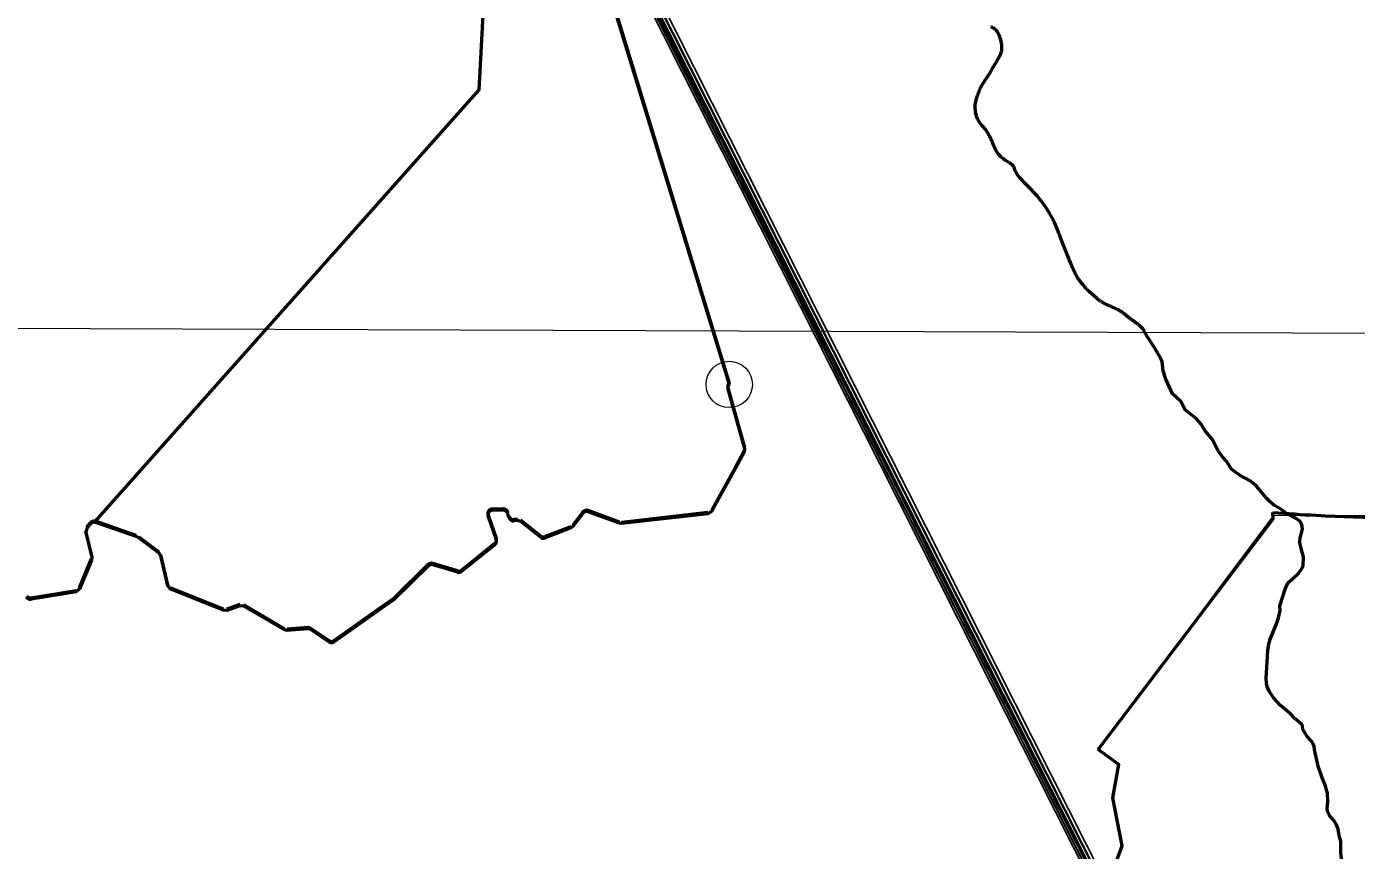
# Model space of a CAD drawing. Extents: x -1643653 to 4543381, y 1624270 to 13878484.
# Drawn here: x 809543 to 812407, y 9015081 to 9016856 of the extents above; entities that cross this region are included whole.
import ezdxf

# ---------------------------------------------------------------- set-up
doc = ezdxf.new("R2010")
doc.units = 0
doc.header["$LTSCALE"] = 200
doc.header["$PDMODE"] = 32
doc.header["$PDSIZE"] = 100
doc.layers.add('60', color=7, linetype='Continuous', lineweight=13)

msp = doc.modelspace()

# ---------------------------------------------------------------- linework, layer by layer
at = {"layer": '60', "lineweight": 53}
for p, q in [((810767.8, 9017030.3), (811056.2, 9016087.5)), ((810767.8, 9017027.7), (811056.2, 9016084.8)), ((811855.1, 9016264.7), (811854.3, 9016265.3)), ((811856.4, 9016263.7), (811855.7, 9016264.2)), ((811857.8, 9016262.7), (811857.1, 9016263.2)), ((811053.2, 9016077.3), (811089.3, 9015949)), ((811088.5, 9015941.5), (811069.7, 9015906.8)), ((811069.6, 9015907), (811017.8, 9015814)), ((810569.7, 9015816.7), (810546, 9015816.4)), ((810569.7, 9015814.1), (810546, 9015813.8)), ((810740.8, 9015809.8), (810719.2, 9015781.7)), ((810819.7, 9015788.4), (810752.3, 9015813.1)), ((809672.3, 9015777.3), (809680.3, 9015787)), ((810536.7, 9015803.1), (810554.4, 9015753.5)), ((810536.7, 9015800.5), (810554.4, 9015750.9)), ((810581.7, 9015798.3), (810579.5, 9015806.6)), ((810599.9, 9015794.6), (810592.7, 9015793.6)), ((811010.1, 9015808.9), (810824.2, 9015787.8)), ((809683.1, 9015715.4), (809670.3, 9015768.6)), ((809828.1, 9015723.8), (809784.9, 9015756.2)), ((810714.8, 9015778.4), (810659.4, 9015757.1)), ((810551.2, 9015742.3), (810480, 9015684.9)), ((810551.2, 9015739.7), (810480, 9015682.3)), ((809656.8, 9015647), (809682.6, 9015709.2)), ((809846.9, 9015653.3), (809831.9, 9015718.1)), ((810407.8, 9015696.7), (810335.4, 9015625.3)), ((810470.8, 9015683.1), (810417.7, 9015699.1)), ((810470.8, 9015680.5), (810417.7, 9015696.5)), ((809552.2, 9015625), (809649.2, 9015640.9)), ((809966.8, 9015601), (809852.9, 9015646.3)), ((810001.8, 9015610.9), (809973.9, 9015600.9)), ((810097.9, 9015558.8), (810010.2, 9015610.1)), ((810148.2, 9015561.1), (810103.7, 9015557.5)), ((810193.8, 9015533), (810154.6, 9015559.4)), ((810193.8, 9015530.4), (810154.6, 9015556.8))]:
    msp.add_line(p, q, dxfattribs=at)
at = {"layer": '60'}
msp.add_line((798190.5, 9016246.4), (834959.1, 9016114), dxfattribs=at)
at = {"layer": '60', "lineweight": 53}
for points in [[(809691.3, 9015790.1), (810517.4, 9016719), (810533, 9017015)], [(809691.3, 9015790.1), (810517.4, 9016719), (810533, 9017015)], [(811637, 9016788.7), (811638, 9016790.7), (811639, 9016792.6), (811639.8, 9016794.4), (811640.6, 9016796.2), (811641.4, 9016797.9), (811642.1, 9016799.7), (811642.6, 9016801.6), (811643.1, 9016803.5), (811643.5, 9016805.6), (811643.7, 9016807.9), (811643.7, 9016810.4), (811643.5, 9016813.2), (811643.2, 9016816.4), (811642.6, 9016819.8), (811641.9, 9016823.3), (811641.1, 9016826.9), (811640, 9016830.4), (811638.9, 9016833.8), (811637.7, 9016837.1), (811636.3, 9016840), (811634.9, 9016842.5), (811633.5, 9016844.7), (811632, 9016846.6), (811630.5, 9016848.2), (811629, 9016849.6), (811627.6, 9016850.7), (811626.2, 9016851.7), (811624.9, 9016852.5), (811623.7, 9016853.2), (811622.6, 9016853.8), (811621.6, 9016854.4), (811620.6, 9016854.8), (811619.7, 9016855.3)], [(811586.8, 9016671.8), (811586.3, 9016675.7), (811586, 9016679.6), (811585.9, 9016683.4), (811586.2, 9016687.2), (811586.6, 9016690.8), (811587.2, 9016694.3), (811588.1, 9016697.7), (811589, 9016700.9), (811590, 9016704.1), (811591.1, 9016707.2), (811592.1, 9016710.1), (811593.2, 9016712.9), (811594.3, 9016715.7), (811595.4, 9016718.3), (811596.4, 9016720.8), (811597.6, 9016723.3), (811598.7, 9016725.7), (811599.8, 9016728), (811601.1, 9016730.2), (811602.3, 9016732.4), (811603.7, 9016734.6), (811605.1, 9016736.8), (811606.6, 9016739.1), (811608.2, 9016741.5), (811610, 9016744.1), (811611.8, 9016746.9), (811613.8, 9016749.9), (811615.9, 9016753.3), (811618.2, 9016756.8), (811620.5, 9016760.5), (811622.8, 9016764.2), (811625, 9016768), (811627.2, 9016771.6), (811629.3, 9016775.1), (811631.2, 9016778.4), (811632.9, 9016781.3), (811634.4, 9016784), (811635.8, 9016786.4), (811637, 9016788.7)], [(811656.5, 9016564.2), (811654.2, 9016565.7), (811651.8, 9016567.2), (811649.3, 9016568.8), (811647, 9016570.5), (811644.6, 9016572.3), (811642.3, 9016574.2), (811640.1, 9016576.3), (811638, 9016578.5), (811635.9, 9016580.9), (811634, 9016583.5), (811632.2, 9016586.3), (811630.5, 9016589.2), (811628.9, 9016592.3), (811627.3, 9016595.6), (811625.8, 9016598.9), (811624.4, 9016602.2), (811623, 9016605.6), (811621.6, 9016608.9), (811620.1, 9016612.2), (811618.7, 9016615.5), (811617.2, 9016618.6), (811615.6, 9016621.7), (811614, 9016624.7), (811612.3, 9016627.6), (811610.6, 9016630.4), (811608.7, 9016633), (811606.7, 9016635.6), (811604.6, 9016638), (811602.5, 9016640.4), (811600.4, 9016642.8), (811598.4, 9016645.3), (811596.3, 9016648), (811594.5, 9016650.7), (811592.7, 9016653.7), (811591.1, 9016657), (811589.7, 9016660.5), (811588.5, 9016664.2), (811587.6, 9016668), (811586.8, 9016671.8)], [(811760.6, 9016424.9), (811758.8, 9016428.9), (811756.7, 9016433.4), (811754.4, 9016438.2), (811751.8, 9016443.3), (811748.9, 9016448.6), (811745.9, 9016454), (811742.6, 9016459.5), (811739.2, 9016465), (811735.6, 9016470.3), (811731.9, 9016475.5), (811728, 9016480.5), (811724.1, 9016485.4), (811720, 9016490.1), (811715.9, 9016494.7), (811711.8, 9016499.1), (811707.7, 9016503.5), (811703.5, 9016507.7), (811699.4, 9016511.8), (811695.4, 9016515.9), (811691.5, 9016519.8), (811687.8, 9016523.7), (811684.4, 9016527.3), (811681.4, 9016530.8), (811678.7, 9016534.1), (811676.4, 9016537.2), (811674.7, 9016540.1), (811673.3, 9016542.8), (811672.2, 9016545.2), (811671.4, 9016547.6), (811670.6, 9016549.7), (811669.9, 9016551.7), (811669, 9016553.5), (811667.9, 9016555.3), (811666.6, 9016556.9), (811664.9, 9016558.5), (811663.1, 9016559.9), (811661, 9016561.4), (811658.8, 9016562.8), (811656.5, 9016564.2)], [(811817.3, 9016300.5), (811816.3, 9016301.7), (811815.3, 9016302.9), (811814.3, 9016304.2), (811813.3, 9016305.4), (811812.3, 9016306.6), (811811.4, 9016307.8), (811810.5, 9016308.9), (811809.7, 9016310), (811808.9, 9016311), (811808.2, 9016311.9), (811807.5, 9016312.9), (811806.9, 9016313.9), (811806.2, 9016314.9), (811805.5, 9016316), (811804.8, 9016317.1), (811804.1, 9016318.4), (811803.4, 9016319.8), (811802.5, 9016321.5), (811801.5, 9016323.5), (811800.4, 9016325.9), (811799.1, 9016328.8), (811797.5, 9016332.4), (811795.7, 9016336.6), (811793.6, 9016341.7), (811791.1, 9016347.5), (811788.4, 9016354.1), (811785.5, 9016361.1), (811782.6, 9016368.4), (811779.7, 9016375.7), (811776.8, 9016382.9), (811774.2, 9016389.6), (811771.8, 9016395.8), (811769.8, 9016401.1), (811768, 9016405.8), (811766.5, 9016410), (811765, 9016413.9), (811763.6, 9016417.5), (811762.1, 9016421.2), (811760.6, 9016424.9)], [(811853.6, 9016265.9), (811852.7, 9016266.6), (811851.9, 9016267.3), (811851, 9016268), (811850, 9016268.8), (811849.1, 9016269.5), (811848.2, 9016270.3), (811847.3, 9016271.1), (811846.3, 9016271.9), (811845.5, 9016272.7), (811844.6, 9016273.4), (811843.8, 9016274.2), (811842.9, 9016275), (811842.1, 9016275.7), (811841.3, 9016276.4), (811840.6, 9016277.1), (811839.8, 9016277.7), (811839, 9016278.4), (811838.2, 9016279), (811837.5, 9016279.7), (811836.7, 9016280.4), (811835.8, 9016281.1), (811834.9, 9016281.8), (811834, 9016282.6), (811833, 9016283.5), (811831.9, 9016284.5), (811830.9, 9016285.4), (811829.7, 9016286.5), (811828.6, 9016287.6), (811827.5, 9016288.7), (811826.4, 9016289.8), (811825.3, 9016291), (811824.2, 9016292.1), (811823.2, 9016293.3), (811822.2, 9016294.4), (811821.2, 9016295.6), (811820.2, 9016296.8), (811819.2, 9016298), (811818.3, 9016299.2), (811817.3, 9016300.5)], [(811896.5, 9016244.1), (811894.4, 9016245.2), (811892, 9016246.4), (811889.5, 9016247.6), (811886.9, 9016248.8), (811884.2, 9016250), (811881.6, 9016251.2), (811878.9, 9016252.4), (811876.3, 9016253.5), (811873.9, 9016254.6), (811871.6, 9016255.6), (811869.5, 9016256.6), (811867.6, 9016257.5), (811865.9, 9016258.3), (811864.3, 9016259.1), (811862.9, 9016259.8), (811861.6, 9016260.5), (811860.5, 9016261.1), (811859.5, 9016261.7), (811858.6, 9016262.2)], [(811954.9, 9016190.4), (811952.9, 9016194.7), (811951, 9016198.3), (811949.2, 9016201.3), (811947.5, 9016203.8), (811945.9, 9016205.8), (811944.4, 9016207.5), (811942.9, 9016209), (811941.5, 9016210.3), (811940.1, 9016211.5), (811938.8, 9016212.6), (811937.5, 9016213.7), (811936.2, 9016214.8), (811934.9, 9016215.8), (811933.6, 9016216.8), (811932.2, 9016217.8), (811930.9, 9016218.8), (811929.5, 9016219.7), (811928.1, 9016220.7), (811926.7, 9016221.8), (811925.2, 9016222.8), (811923.8, 9016223.8), (811922.3, 9016224.9), (811920.8, 9016226), (811919.3, 9016227.1), (811917.8, 9016228.2), (811916.3, 9016229.4), (811914.8, 9016230.6), (811913.4, 9016231.8), (811911.9, 9016232.9), (811910.4, 9016234.1), (811909, 9016235.3), (811907.6, 9016236.4), (811906.2, 9016237.5), (811904.8, 9016238.6), (811903.3, 9016239.7), (811901.8, 9016240.8), (811900.2, 9016241.8), (811898.4, 9016242.9), (811896.5, 9016244.1)], [(812242.2, 9015607.1), (812242.1, 9015608.1), (812253.8, 9015643.6), (812259, 9015655.2), (812262.9, 9015660.5), (812269, 9015665.1), (812283.2, 9015679.4), (812288.4, 9015685.9), (812292.5, 9015693.6), (812293, 9015713.3), (812287.2, 9015734.4), (812285.5, 9015744.1), (812286.2, 9015754.3), (812290.8, 9015772.8), (812290.6, 9015778.3), (812289.3, 9015782.8), (812285, 9015790.3), (812277.2, 9015796.4), (812256.8, 9015807.2), (812246.2, 9015815.5), (812229.4, 9015825), (812221.2, 9015831.7), (812214.2, 9015838.8), (812192.3, 9015865.6), (812185, 9015872.1), (812178, 9015877.1), (812156.7, 9015888.6), (812138.2, 9015902.6), (812127.5, 9015919.7), (812118.7, 9015928.6), (812109.6, 9015941.7), (812096.5, 9015966.7), (812081.4, 9015984.6), (812072.6, 9015999.6), (812062.1, 9016011.2), (812038.1, 9016030.1), (812028.9, 9016048.1), (812011.1, 9016064.6), (811997, 9016096.5), (811991.2, 9016114.1), (811989.1, 9016133.7), (811986.6, 9016139), (811971.6, 9016164.9), (811954.9, 9016190.4)], [(811053.2, 9016074.7), (811089.3, 9015946.4), (811088.5, 9015938.9), (811069.7, 9015904.2), (811069.6, 9015904.3), (811017.8, 9015811.4), (811010.1, 9015806.3), (810824.2, 9015785.2), (810819.7, 9015785.8), (810752.3, 9015810.5)], [(809680.3, 9015784.4), (809672.3, 9015774.7), (809670.3, 9015766), (809683.1, 9015712.8), (809682.6, 9015706.6), (809656.8, 9015644.3), (809649.2, 9015638.3), (809552.2, 9015622.4)], [(809778.4, 9015759.7), (809733.4, 9015775.4), (809691.3, 9015790.1)], [(810148.2, 9015558.5), (810103.7, 9015554.8), (810097.9, 9015556.2), (810010.2, 9015607.5), (810001.8, 9015608.3), (809973.9, 9015598.2), (809966.8, 9015598.4), (809852.9, 9015643.7), (809846.9, 9015650.7), (809831.9, 9015715.5), (809828.1, 9015721.2), (809784.9, 9015753.6), (809778.4, 9015757), (809733.4, 9015772.8), (809691.3, 9015787.5)], [(810649.5, 9015756), (810636, 9015766.9), (810607.5, 9015789.8), (810599.9, 9015791.9), (810592.7, 9015791)], [(810649.5, 9015758.6), (810636, 9015769.5), (810607.5, 9015792.4)], [(810740.8, 9015807.2), (810719.2, 9015779.1), (810714.8, 9015775.8), (810659.4, 9015754.5)], [(811850.8, 9015298.7), (812227.9, 9015795.2), (812227.4, 9015808.9)], [(810407.8, 9015694.1), (810335.4, 9015622.7), (810334.2, 9015621.6), (810313.8, 9015607.2), (810205.1, 9015530.5)], [(810334.2, 9015624.2), (810313.8, 9015609.8), (810205.1, 9015533.1)], [(812370.2, 9015113.5), (812367.7, 9015126.8), (812363.7, 9015138.1), (812358.8, 9015145.7), (812349, 9015156.7), (812344.7, 9015164.7), (812344.4, 9015172.7), (812345.6, 9015185.9), (812344.7, 9015204.4), (812340.4, 9015219.7), (812333.1, 9015237.8), (812330.2, 9015248.4), (812325.9, 9015259.5), (812316.9, 9015297.7), (812316, 9015304.7), (812314.1, 9015310.7), (812310.9, 9015316), (812300.9, 9015326.6), (812293.7, 9015337.7), (812292.1, 9015341.5), (812290.9, 9015350.6), (812289.2, 9015353.4), (812275.2, 9015364.7), (812264.9, 9015375.6), (812243.7, 9015393.2), (812229.2, 9015409.3), (812219.1, 9015424.4), (812215, 9015433.9), (812213.3, 9015440.9), (812212.6, 9015452.8), (812214.5, 9015475), (812216.1, 9015511.3), (812217.8, 9015521.9), (812221, 9015534), (812235, 9015569.5), (812239.2, 9015582.2), (812242.8, 9015598.2), (812242.2, 9015607.1)], [(811861.4, 9014980.8), (811902.6, 9015091.2), (811882.6, 9015194.8), (811895.6, 9015266.3), (811850.8, 9015298.7)], [(812328.4, 9014887.5), (812342, 9014901.8), (812346.6, 9014908.4), (812350.4, 9014916), (812351.5, 9014921.9), (812348.5, 9014950.7), (812350, 9014963.1), (812353.2, 9014972.5), (812361.2, 9014989.3), (812371.4, 9015006.7), (812374.9, 9015016.2), (812376.6, 9015023.7), (812374.7, 9015052.5), (812374.9, 9015064.1), (812373.3, 9015075.7), (812373.4, 9015101.3), (812370.2, 9015113.5)]]:
    msp.add_lwpolyline(points, dxfattribs=at)
at = {"layer": '60'}
msp.add_lwpolyline([(814357.6, 9015733.9), (813989, 9015810.8), (813832.4, 9015806), (812227.7, 9015802), (811850.8, 9015298.7), (811895.6, 9015266.3), (811882.6, 9015194.8), (811902.6, 9015091.2), (811882, 9015036), (811865.1, 9014977.2), (811275.6, 9015032.2), (811059.6, 9014544.4), (810722, 9014498.8), (810573.3, 9014180)], dxfattribs=at)
msp.add_lwpolyline([(814357.6, 9015733.9), (813989, 9015810.8), (813832.4, 9015806), (812227.7, 9015802), (811850.8, 9015298.7), (811895.6, 9015266.3), (811882.6, 9015194.8), (811902.6, 9015091.2), (811882, 9015036), (811865.1, 9014977.2), (811275.6, 9015032.2), (811059.6, 9014544.4), (810722, 9014498.8), (810573.3, 9014180)], dxfattribs=at)
at = {"layer": '60', "lineweight": 53}
for centre, start, end in [((811062.8, 9016080), 131.7492, 195.7149), ((811062.8, 9016077.4), 131.7492, 195.7149), ((809688, 9015780.6), 70.7277, 140.346), ((809688, 9015778), 70.7277, 140.346), ((809550.6, 9015634.9), 216.4557, 279.3086), ((809550.6, 9015632.3), 216.4557, 279.3086)]:
    msp.add_arc(centre, 10, start, end, dxfattribs=at)
for centre, major_axis, ratio, start_param, end_param in [((810546.1, 9015806.4), (-7.12, -7.03), 0.999552, 3.94359, 5.847173), ((810546.1, 9015803.8), (-7.12, -7.03), 0.999552, 3.94359, 5.847173), ((810569.8, 9015806.7), (7.12, 7.03), 0.999552, 5.761994, 7.085183), ((810569.8, 9015804.1), (7.12, 7.03), 0.999552, 5.761994, 7.085183), ((810748.7, 9015803.9), (-9.33, -3.59), 0.987074, 3.986658, 5.267225), ((810748.7, 9015801.3), (-9.33, -3.59), 0.987074, 3.986658, 5.267225), ((810591.3, 9015803.5), (-7.12, -7.03), 0.999552, 5.761994, 7.210662), ((810591.3, 9015800.9), (-7.12, -7.03), 0.999552, 5.761994, 7.210662), ((810545, 9015750.1), (-7.12, -7.03), 0.999552, 1.469966, 2.70558), ((810655.8, 9015766.3), (-9.33, -3.59), 0.987074, 0.519482, 1.570796), ((810655.8, 9015763.7), (-9.33, -3.59), 0.987074, 0.519482, 1.570796), ((810545, 9015747.5), (-7.12, -7.03), 0.999552, 1.469966, 2.70558), ((810414.8, 9015689.6), (-7.12, -7.03), 0.999552, 3.640357, 4.712389), ((810414.8, 9015687), (-7.12, -7.03), 0.999552, 3.640357, 4.712389), ((810473.7, 9015692.7), (-7.12, -7.03), 0.999552, 0.498764, 1.469966), ((810473.7, 9015690.1), (-7.12, -7.03), 0.999552, 0.498764, 1.469966), ((810149, 9015551.1), (-8.01, 5.99), 1, 4.761623, 5.435577), ((810149, 9015548.5), (-8.01, 5.99), 1, 4.761623, 5.435577), ((810199.3, 9015541.3), (8.01, -5.99), 1, 4.761623, 5.969265), ((810199.3, 9015538.7), (8.01, -5.99), 1, 4.761623, 5.969265)]:
    msp.add_ellipse(centre, major_axis=major_axis, ratio=ratio, start_param=start_param, end_param=end_param, dxfattribs=at)
at = {"layer": '60', "lineweight": 25}
msp.add_spline([(814781, 9009175.5), (814787.2, 9009173.4), (814796.9, 9009173.4), (814799.4, 9009172.4), (814805.1, 9009174.5), (814805.6, 9009176.5), (814811.7, 9009179.5), (814811.7, 9009179.5), (814801.5, 9009181), (814790.7, 9009181.5), (814784.1, 9009183.1), (814777.4, 9009185.1), (814778.4, 9009175.5)], degree=3, dxfattribs=at)
at = {"layer": '60', "lineweight": 53}
msp.add_spline([(812227.4, 9015808.9), (812320.3, 9015803), (812974.9, 9015806.7), (813816.7, 9015805.8), (813983.7, 9015811.7)], degree=3, dxfattribs=at)
at = {"layer": '60'}
msp.add_point((811056.2, 9016084.8), dxfattribs=at)

doc.saveas('drawing.dxf')
